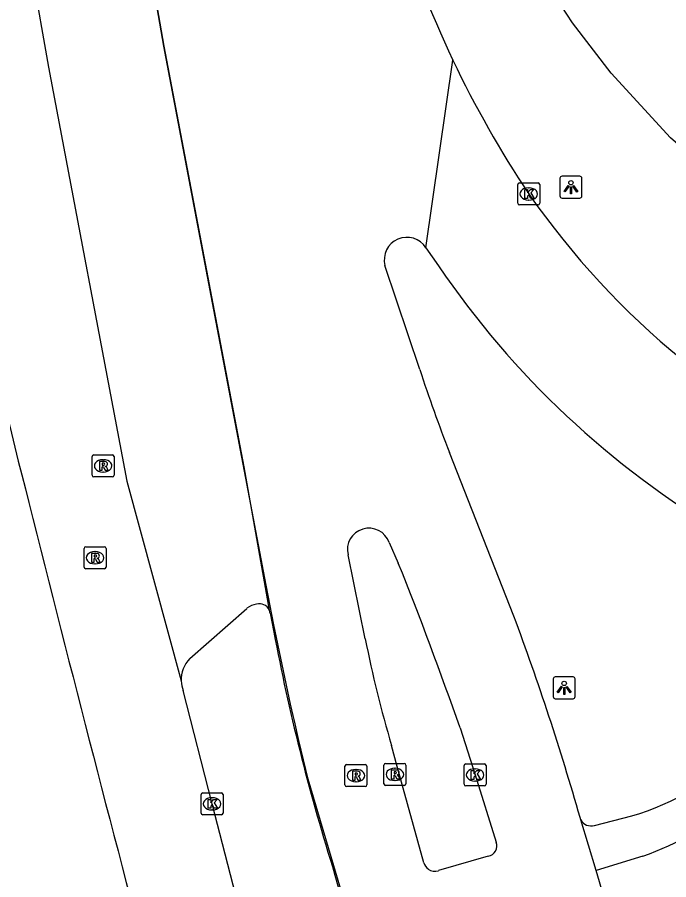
# Model space of a CAD drawing. Extents: x 155018 to 156648, y 383980 to 385733.
# Drawn here: x 156006.43 to 156036.11, y 385084.51 to 385123.82 of the extents above; entities that cross this region are included whole.
import ezdxf

# ---------------------------------------------------------------- set-up
doc = ezdxf.new("R2010")
doc.units = 0
for name, color, linetype in [('IMGEO_Berm_groen', 7, 'Continuous'), ('IMGEO_Fietspad_gesloten', 7, 'Continuous'), ('IMGEO_Kolk', 7, 'Continuous'), ('IMGEO_Lichtpunt', 7, 'Continuous'), ('IMGEO_Lijnafwatering', 7, 'Continuous'), ('IMGEO_Parkeervlak_gesloten', 7, 'Continuous'), ('IMGEO_Rijbaan_lokaal_gesloten', 7, 'Continuous'), ('IMGEO_Rijbaan_regionaal_gesloten', 7, 'Continuous'), ('IMGEO_Rioolput', 7, 'Continuous'), ('IMGEO_Voetpad_open', 7, 'Continuous')]:
    doc.layers.add(name, color=color, linetype=linetype)

msp = doc.modelspace()

# ---------------------------------------------------------------- linework, layer by layer
at = {"layer": 'IMGEO_Berm_groen'}
msp.add_lwpolyline([(156102.312, 385107.404), (156092.022, 385107.812), (156066.108, 385108.305), (156059.99, 385108.422), (156056.118, 385108.829), (156052.286, 385109.521), (156049.474, 385110.29), (156046.742, 385111.306), (156044.111, 385112.561), (156041.724, 385113.945), (156038.856, 385116.034), (156037.517, 385117.188), (156036.194, 385118.328), (156033.494, 385121.271), (156031.732, 385123.564), (156030.437, 385125.555), (156029.042, 385128.044), (156027.623, 385131.996), (156026.447, 385135.888), (156025.34, 385140.346), (156024.506, 385144.679), (156023.96, 385148.583), (156023.572, 385152.906), (156019.87, 385186.586)], dxfattribs=at)
at = {"layer": 'IMGEO_Fietspad_gesloten'}
msp.add_lwpolyline([(156034.937, 385085.587), (156032.796, 385084.931)], dxfattribs=at)
msp.add_arc((156030.495, 385098.232), 13.402, 289.3575, 310.8902, dxfattribs=at)
at = {"layer": 'IMGEO_Kolk'}
for p, q in [((156029.232, 385115.341), (156029.232, 385116.193)), ((156029.307, 385116.267), (156030.159, 385116.267)), ((156030.233, 385116.193), (156030.233, 385115.341)), ((156029.72, 385116.047), (156029.745, 385116.047)), ((156029.743, 385115.487), (156029.718, 385115.487)), ((156030.159, 385115.267), (156029.307, 385115.267)), ((156026.862, 385089.784), (156027.714, 385089.784)), ((156026.787, 385088.858), (156026.787, 385089.71)), ((156027.275, 385089.564), (156027.3, 385089.564)), ((156027.788, 385089.71), (156027.788, 385088.858)), ((156027.298, 385089.004), (156027.273, 385089.004)), ((156027.714, 385088.784), (156026.862, 385088.784)), ((156014.8, 385087.542), (156014.8, 385088.394)), ((156014.875, 385088.468), (156015.727, 385088.468)), ((156015.288, 385088.248), (156015.313, 385088.248)), ((156015.801, 385088.394), (156015.801, 385087.542)), ((156015.727, 385087.468), (156014.875, 385087.468)), ((156015.311, 385087.688), (156015.286, 385087.688))]:
    msp.add_line(p, q, dxfattribs=at)
for points in [[(156029.232, 385115.341), (156029.232, 385116.193)], [(156029.307, 385116.267), (156030.159, 385116.267)], [(156030.233, 385116.193), (156030.233, 385115.341)], [(156029.553, 385115.967), (156029.676, 385115.967), (156029.676, 385115.816), (156029.806, 385115.967), (156029.97, 385115.967), (156029.824, 385115.816), (156029.977, 385115.567), (156029.825, 385115.567), (156029.74, 385115.731), (156029.676, 385115.664), (156029.676, 385115.567), (156029.553, 385115.567), (156029.553, 385115.967)], [(156030.159, 385115.267), (156029.307, 385115.267)], [(156026.862, 385089.784), (156027.714, 385089.784)], [(156026.787, 385088.858), (156026.787, 385089.71)], [(156027.108, 385089.484), (156027.231, 385089.484), (156027.231, 385089.333), (156027.361, 385089.484), (156027.525, 385089.484), (156027.379, 385089.333), (156027.532, 385089.084), (156027.38, 385089.084), (156027.295, 385089.248), (156027.231, 385089.181), (156027.231, 385089.084), (156027.108, 385089.084), (156027.108, 385089.484)], [(156027.788, 385089.71), (156027.788, 385088.858)], [(156027.714, 385088.784), (156026.862, 385088.784)], [(156014.8, 385087.542), (156014.8, 385088.394)], [(156014.875, 385088.468), (156015.727, 385088.468)], [(156015.801, 385088.394), (156015.801, 385087.542)], [(156015.121, 385088.168), (156015.244, 385088.168), (156015.244, 385088.017), (156015.374, 385088.168), (156015.538, 385088.168), (156015.392, 385088.017), (156015.545, 385087.768), (156015.393, 385087.768), (156015.308, 385087.932), (156015.244, 385087.865), (156015.244, 385087.768), (156015.121, 385087.768), (156015.121, 385088.168)], [(156015.727, 385087.468), (156014.875, 385087.468)]]:
    msp.add_lwpolyline(points, dxfattribs=at)
for centre, start, end in [((156029.309, 385116.191), 91.552, 178.448), ((156029.309, 385116.191), 91.552, 178.448), ((156030.157, 385116.191), 1.552, 88.448), ((156030.157, 385116.191), 1.552, 88.448), ((156029.309, 385115.343), 181.552, 268.448), ((156029.309, 385115.343), 181.552, 268.448), ((156030.157, 385115.343), 271.552, 358.448), ((156030.157, 385115.343), 271.552, 358.448), ((156026.864, 385089.708), 91.552, 178.448), ((156026.864, 385089.708), 91.552, 178.448), ((156027.712, 385089.708), 1.552, 88.448), ((156027.712, 385089.708), 1.552, 88.448), ((156026.864, 385088.86), 181.552, 268.448), ((156026.864, 385088.86), 181.552, 268.448), ((156027.712, 385088.86), 271.552, 358.448), ((156027.712, 385088.86), 271.552, 358.448), ((156014.877, 385088.392), 91.552, 178.448), ((156014.877, 385088.392), 91.552, 178.448), ((156015.725, 385088.392), 1.552, 88.448), ((156015.725, 385088.392), 1.552, 88.448), ((156014.877, 385087.544), 181.552, 268.448), ((156014.877, 385087.544), 181.552, 268.448), ((156015.725, 385087.544), 271.552, 358.448), ((156015.725, 385087.544), 271.552, 358.448)]:
    msp.add_arc(centre, 0.0765, start, end, dxfattribs=at)
for centre, major_axis, ratio, start_param, end_param in [((156029.719, 385115.767), (-0.387, 0.002), 0.722429, 4.712389, 7.853982), ((156029.744, 385115.767), (-0.39, 0.002), 0.717154, 1.570796, 4.712389), ((156027.274, 385089.284), (-0.387, 0.002), 0.722429, 4.712389, 7.853982), ((156027.299, 385089.284), (-0.39, 0.002), 0.717154, 1.570796, 4.712389), ((156015.287, 385087.968), (-0.387, 0.002), 0.722429, 4.712389, 7.853982), ((156015.312, 385087.968), (-0.39, 0.002), 0.717154, 1.570796, 4.712389)]:
    msp.add_ellipse(centre, major_axis=major_axis, ratio=ratio, start_param=start_param, end_param=end_param, dxfattribs=at)
at = {"layer": 'IMGEO_Lichtpunt'}
for p, q in [((156031.154, 385116.483), (156031.154, 385115.676)), ((156031.154, 385116.483), (156031.154, 385115.676)), ((156032.056, 385116.578), (156031.248, 385116.578)), ((156032.056, 385116.578), (156031.248, 385116.578)), ((156032.15, 385115.676), (156032.15, 385116.483)), ((156032.15, 385115.676), (156032.15, 385116.483)), ((156031.248, 385115.582), (156032.056, 385115.582)), ((156031.248, 385115.582), (156032.056, 385115.582)), ((156031.749, 385093.755), (156030.941, 385093.755)), ((156031.749, 385093.755), (156030.941, 385093.755)), ((156030.847, 385093.66), (156030.847, 385092.853)), ((156030.847, 385093.66), (156030.847, 385092.853)), ((156031.843, 385092.853), (156031.843, 385093.66)), ((156031.843, 385092.853), (156031.843, 385093.66)), ((156030.941, 385092.759), (156031.749, 385092.759)), ((156030.941, 385092.759), (156031.749, 385092.759))]:
    msp.add_line(p, q, dxfattribs=at)
for points in [[(156031.528, 385116.147), (156031.567, 385116.119), (156031.379, 385115.857), (156031.341, 385115.884), (156031.528, 385116.147)], [(156031.63, 385116.099), (156031.677, 385116.099), (156031.677, 385115.777), (156031.63, 385115.777), (156031.63, 385116.099)], [(156031.74, 385116.119), (156031.778, 385116.146), (156031.965, 385115.884), (156031.926, 385115.856), (156031.74, 385116.119)], [(156031.221, 385093.324), (156031.26, 385093.296), (156031.072, 385093.034), (156031.034, 385093.061), (156031.221, 385093.324)], [(156031.433, 385093.296), (156031.471, 385093.323), (156031.658, 385093.061), (156031.619, 385093.033), (156031.433, 385093.296)], [(156031.323, 385093.276), (156031.37, 385093.276), (156031.37, 385092.954), (156031.323, 385092.954), (156031.323, 385093.276)]]:
    msp.add_lwpolyline(points, dxfattribs=at)
for centre in [(156031.653, 385116.281), (156031.346, 385093.458)]:
    msp.add_circle(centre, 0.0994, dxfattribs=at)
for centre, start, end in [((156031.248, 385116.483), 90, 180), ((156031.248, 385116.483), 90, 180), ((156032.056, 385116.483), 0, 90), ((156032.056, 385116.483), 0, 90), ((156031.248, 385115.676), 180, 270), ((156031.248, 385115.676), 180, 270), ((156032.056, 385115.676), 270, 0), ((156032.056, 385115.676), 270, 360), ((156030.941, 385093.66), 90, 180), ((156030.941, 385093.66), 90, 180), ((156031.749, 385093.66), 0, 90), ((156031.749, 385093.66), 0, 90), ((156030.941, 385092.853), 180, 270), ((156030.941, 385092.853), 180, 270), ((156031.749, 385092.853), 270, 0), ((156031.749, 385092.853), 270, 360)]:
    msp.add_arc(centre, 0.0946, start, end, dxfattribs=at)
at = {"layer": 'IMGEO_Lijnafwatering'}
for points in [[(156015.267, 385111.119), (156013.109, 385122.501), (156012.376, 385126.706), (156011.705, 385130.535)], [(156019.051, 385091.745), (156018.993, 385092.002), (156018.936, 385092.259), (156018.88, 385092.516), (156018.495, 385094.321), (156018.124, 385096.129), (156017.766, 385097.94), (156015.267, 385111.119)], [(156024.518, 385072.78), (156019.679, 385089.092), (156019.463, 385089.975), (156019.253, 385090.859), (156019.051, 385091.745)]]:
    msp.add_lwpolyline(points, dxfattribs=at)
at = {"layer": 'IMGEO_Parkeervlak_gesloten'}
msp.add_lwpolyline([(156014.287, 385094.593), (156016.887, 385096.879)], dxfattribs=at)
for centre, radius, start, end in [((156017.47, 385096.128), 0.951, 98.5844, 127.8128), ((156017.466, 385096.608), 0.48, 23.9302, 106.7338), ((156015.295, 385093.624), 1.398, 136.1417, 182.1447)]:
    msp.add_arc(centre, radius, start, end, dxfattribs=at)
at = {"layer": 'IMGEO_Rijbaan_lokaal_gesloten'}
for points in [[(155994.043, 385250.913), (155994.847, 385249.711), (155995.542, 385248.442), (155996.12, 385247.117), (155996.578, 385245.745), (155996.912, 385244.338), (155997.119, 385242.907), (155997.202, 385237.707), (155997.379, 385228.772), (155997.646, 385219.84), (155998.004, 385210.91), (155998.486, 385201.858), (155999.079, 385192.811), (155999.784, 385183.773), (156000.538, 385174.721), (156001.452, 385165.683), (156002.526, 385156.663), (156003.675, 385147.76), (156004.955, 385138.874), (156006.366, 385130.008), (156007.107, 385125.782), (156007.846, 385121.543), (156011.424, 385102.671), (156013.898, 385093.572)], [(156025.043, 385113.317), (156025.618, 385112.484)], [(156016.614, 385082.903), (156015.301, 385087.968), (156013.986, 385093.133)]]:
    msp.add_lwpolyline(points, dxfattribs=at)
for centre, radius, start, end in [((156198.007, 385151.842), 197.518, 188.66074, 194.70574), ((156070.039, 385142.654), 48.45, 205.4008, 213.7061), ((156060.408, 385137.147), 37.391, 214.8758, 246.4288), ((156059.422, 385135.468), 40.877, 214.2128, 239.461), ((157560.044, 385490.073), 1600.908, 194.039741, 194.893041), ((156015.273, 385093.619), 1.376, 181.9698, 200.7003)]:
    msp.add_arc(centre, radius, start, end, dxfattribs=at)
at = {"layer": 'IMGEO_Rijbaan_regionaal_gesloten'}
for points in [[(156011.639, 385130.91), (156012.376, 385126.706), (156013.109, 385122.501), (156016.745, 385103.324), (156017.905, 385096.803)], [(156025.043, 385113.317), (156026.272, 385121.871)], [(156024.769, 385107.773), (156023.176, 385112.512)], [(156029.05, 385096.528), (156026.126, 385103.977)], [(156023.372, 385099.881), (156023.786, 385098.944)], [(156022.282, 385095.486), (156021.497, 385099.322)], [(156017.944, 385096.655), (156018.12, 385095.792)], [(156026.6, 385091.431), (156027.288, 385089.284), (156028.253, 385086.225)], [(156024.954, 385085.277), (156023.734, 385089.663), (156023.479, 385090.627)], [(156032.106, 385087.232), (156032.073, 385087.343)], [(156032.796, 385084.931), (156032.106, 385087.232)], [(156027.888, 385085.576), (156025.619, 385084.922)], [(156020.786, 385085.113), (156020.893, 385084.719), (156021.066, 385084.12)], [(156033.891, 385081.165), (156033.137, 385083.795), (156032.796, 385084.931)]]:
    msp.add_lwpolyline(points, dxfattribs=at)
for centre, radius, start, end in [((156070.067, 385142.654), 48.476, 196.7675, 205.3865), ((156024.176, 385112.761), 1.03, 32.6471, 194.0017), ((156080.955, 385125.718), 58.982, 197.71265, 201.62941), ((156022.449, 385099.552), 0.98, 19.6334, 193.5688), ((155867.223, 385036.02), 168.735, 19.17125, 21.8957), ((156017.442, 385096.602), 0.505, 6.052, 23.4733), ((155913.072, 385053.267), 123.784, 15.97913, 20.45606), ((156109.188, 385112.855), 92.652, 190.61204, 197.42257), ((156076.249, 385106.204), 55.021, 191.2326, 196.4456), ((156027.789, 385086.059), 0.493, 281.6286, 19.6643), ((156025.456, 385085.417), 0.521, 195.5588, 233.5105), ((156025.455, 385085.413), 0.518, 233.3001, 288.4438)]:
    msp.add_arc(centre, radius, start, end, dxfattribs=at)
at = {"layer": 'IMGEO_Rioolput'}
for p, q in [((156009.839, 385102.947), (156009.839, 385103.799)), ((156009.914, 385103.873), (156010.766, 385103.873)), ((156010.327, 385103.653), (156010.352, 385103.653)), ((156010.84, 385103.799), (156010.84, 385102.947)), ((156010.766, 385102.873), (156009.914, 385102.873)), ((156010.35, 385103.093), (156010.325, 385103.093)), ((156009.472, 385098.76), (156009.472, 385099.612)), ((156009.547, 385099.686), (156010.399, 385099.686)), ((156010.473, 385099.612), (156010.473, 385098.76)), ((156009.96, 385099.466), (156009.985, 385099.466)), ((156009.983, 385098.906), (156009.958, 385098.906)), ((156010.399, 385098.686), (156009.547, 385098.686)), ((156021.433, 385089.754), (156022.285, 385089.754)), ((156023.207, 385089.81), (156024.059, 385089.81)), ((156021.358, 385088.828), (156021.358, 385089.68)), ((156021.846, 385089.534), (156021.871, 385089.534)), ((156022.359, 385089.68), (156022.359, 385088.828)), ((156023.132, 385088.884), (156023.132, 385089.736)), ((156023.62, 385089.59), (156023.645, 385089.59)), ((156024.133, 385089.736), (156024.133, 385088.884)), ((156021.869, 385088.974), (156021.844, 385088.974)), ((156023.643, 385089.03), (156023.618, 385089.03)), ((156022.285, 385088.754), (156021.433, 385088.754)), ((156024.059, 385088.81), (156023.207, 385088.81))]:
    msp.add_line(p, q, dxfattribs=at)
for points in [[(156009.839, 385102.947), (156009.839, 385103.799)], [(156009.914, 385103.873), (156010.766, 385103.873)], [(156010.428, 385103.571), (156010.176, 385103.573), (156010.176, 385103.173)], [(156010.84, 385103.799), (156010.84, 385102.947)], [(156010.176, 385103.173), (156010.3, 385103.173), (156010.3, 385103.335), (156010.311, 385103.335)], [(156010.354, 385103.492), (156010.3, 385103.492), (156010.3, 385103.411)], [(156010.3, 385103.411), (156010.352, 385103.411)], [(156010.358, 385103.306), (156010.429, 385103.173), (156010.569, 385103.173), (156010.504, 385103.299)], [(156010.766, 385102.873), (156009.914, 385102.873)], [(156009.472, 385098.76), (156009.472, 385099.612)], [(156009.547, 385099.686), (156010.399, 385099.686)], [(156010.473, 385099.612), (156010.473, 385098.76)], [(156010.061, 385099.384), (156009.809, 385099.386), (156009.809, 385098.986)], [(156009.987, 385099.305), (156009.933, 385099.305), (156009.933, 385099.224)], [(156009.933, 385099.224), (156009.985, 385099.224)], [(156009.809, 385098.986), (156009.933, 385098.986), (156009.933, 385099.148), (156009.944, 385099.148)], [(156009.991, 385099.119), (156010.062, 385098.986), (156010.202, 385098.986), (156010.137, 385099.112)], [(156010.399, 385098.686), (156009.547, 385098.686)], [(156021.433, 385089.754), (156022.285, 385089.754)], [(156023.207, 385089.81), (156024.059, 385089.81)], [(156021.358, 385088.828), (156021.358, 385089.68)], [(156021.947, 385089.452), (156021.695, 385089.454), (156021.695, 385089.054)], [(156021.873, 385089.373), (156021.819, 385089.373), (156021.819, 385089.292)], [(156022.359, 385089.68), (156022.359, 385088.828)], [(156023.132, 385088.884), (156023.132, 385089.736)], [(156023.721, 385089.508), (156023.469, 385089.51), (156023.469, 385089.11)], [(156023.647, 385089.429), (156023.593, 385089.429), (156023.593, 385089.348)], [(156024.133, 385089.736), (156024.133, 385088.884)], [(156021.695, 385089.054), (156021.819, 385089.054), (156021.819, 385089.216), (156021.83, 385089.216)], [(156021.819, 385089.292), (156021.871, 385089.292)], [(156021.877, 385089.187), (156021.948, 385089.054), (156022.088, 385089.054), (156022.023, 385089.18)], [(156023.469, 385089.11), (156023.593, 385089.11), (156023.593, 385089.272), (156023.604, 385089.272)], [(156023.593, 385089.348), (156023.645, 385089.348)], [(156023.651, 385089.243), (156023.722, 385089.11), (156023.862, 385089.11), (156023.797, 385089.236)], [(156022.285, 385088.754), (156021.433, 385088.754)], [(156024.059, 385088.81), (156023.207, 385088.81)]]:
    msp.add_lwpolyline(points, dxfattribs=at)
for centre, radius, start, end in [((156009.916, 385103.797), 0.0765, 91.552, 178.448), ((156009.916, 385103.797), 0.0765, 91.552, 178.448), ((156010.427, 385103.461), 0.109, 350.3612, 89.416), ((156010.764, 385103.797), 0.0765, 1.552, 88.448), ((156010.764, 385103.797), 0.0765, 1.552, 88.448), ((156010.31, 385103.282), 0.0533, 26.0293, 88.6989), ((156010.336, 385103.6), 0.19, 274.7715, 282.9687), ((156010.36, 385103.396), 0.0964, 77.0061, 93.1865), ((156010.374, 385103.453), 0.0378, 276.6634, 79.6772), ((156010.425, 385103.461), 0.112, 277.5842, 350.9817), ((156010.409, 385103.246), 0.108, 29.5134, 73.7905), ((156009.916, 385102.949), 0.0765, 181.552, 268.448), ((156009.916, 385102.949), 0.0765, 181.552, 268.448), ((156010.764, 385102.949), 0.0765, 271.552, 358.448), ((156010.764, 385102.949), 0.0765, 271.552, 358.448), ((156009.549, 385099.61), 0.0765, 91.552, 178.448), ((156009.549, 385099.61), 0.0765, 91.552, 178.448), ((156010.397, 385099.61), 0.0765, 1.552, 88.448), ((156010.397, 385099.61), 0.0765, 1.552, 88.448), ((156009.969, 385099.413), 0.19, 274.7715, 282.9687), ((156009.993, 385099.209), 0.0964, 77.0061, 93.1865), ((156010.007, 385099.266), 0.0378, 276.6634, 79.6772), ((156010.06, 385099.274), 0.109, 350.3612, 89.416), ((156010.058, 385099.274), 0.112, 277.5842, 350.9817), ((156009.943, 385099.095), 0.0533, 26.0293, 88.6989), ((156010.042, 385099.059), 0.108, 29.5134, 73.7905), ((156009.549, 385098.762), 0.0765, 181.552, 268.448), ((156009.549, 385098.762), 0.0765, 181.552, 268.448), ((156010.397, 385098.762), 0.0765, 271.552, 358.448), ((156010.397, 385098.762), 0.0765, 271.552, 358.448), ((156021.435, 385089.678), 0.0765, 91.552, 178.448), ((156021.435, 385089.678), 0.0765, 91.552, 178.448), ((156022.283, 385089.678), 0.0765, 1.552, 88.448), ((156022.283, 385089.678), 0.0765, 1.552, 88.448), ((156023.209, 385089.734), 0.0765, 91.552, 178.448), ((156023.209, 385089.734), 0.0765, 91.552, 178.448), ((156024.057, 385089.734), 0.0765, 1.552, 88.448), ((156024.057, 385089.734), 0.0765, 1.552, 88.448), ((156021.879, 385089.277), 0.0964, 77.0061, 93.1865), ((156021.893, 385089.334), 0.0378, 276.6634, 79.6772), ((156021.946, 385089.342), 0.109, 350.3612, 89.416), ((156023.653, 385089.333), 0.0964, 77.0061, 93.1865), ((156023.667, 385089.39), 0.0378, 276.6634, 79.6772), ((156023.72, 385089.398), 0.109, 350.3612, 89.416), ((156023.718, 385089.398), 0.112, 277.5842, 350.9817), ((156021.829, 385089.163), 0.0533, 26.0293, 88.6989), ((156021.855, 385089.481), 0.19, 274.7715, 282.9687), ((156021.944, 385089.342), 0.112, 277.5842, 350.9817), ((156021.928, 385089.127), 0.108, 29.5134, 73.7905), ((156023.603, 385089.219), 0.0533, 26.0293, 88.6989), ((156023.629, 385089.537), 0.19, 274.7715, 282.9687), ((156023.702, 385089.183), 0.108, 29.5134, 73.7905), ((156021.435, 385088.83), 0.0765, 181.552, 268.448), ((156021.435, 385088.83), 0.0765, 181.552, 268.448), ((156022.283, 385088.83), 0.0765, 271.552, 358.448), ((156022.283, 385088.83), 0.0765, 271.552, 358.448), ((156023.209, 385088.886), 0.0765, 181.552, 268.448), ((156023.209, 385088.886), 0.0765, 181.552, 268.448), ((156024.057, 385088.886), 0.0765, 271.552, 358.448), ((156024.057, 385088.886), 0.0765, 271.552, 358.448)]:
    msp.add_arc(centre, radius, start, end, dxfattribs=at)
for centre, major_axis, ratio, start_param, end_param in [((156010.326, 385103.373), (-0.387, 0.002), 0.722429, 4.712389, 7.853982), ((156010.351, 385103.373), (-0.39, 0.002), 0.717154, 1.570796, 4.712389), ((156009.959, 385099.186), (-0.387, 0.002), 0.722429, 4.712389, 7.853982), ((156009.984, 385099.186), (-0.39, 0.002), 0.717154, 1.570796, 4.712389), ((156021.845, 385089.254), (-0.387, 0.002), 0.722429, 4.712389, 7.853982), ((156021.87, 385089.254), (-0.39, 0.002), 0.717154, 1.570796, 4.712389), ((156023.619, 385089.31), (-0.387, 0.002), 0.722429, 4.712389, 7.853982), ((156023.644, 385089.31), (-0.39, 0.002), 0.717154, 1.570796, 4.712389)]:
    msp.add_ellipse(centre, major_axis=major_axis, ratio=ratio, start_param=start_param, end_param=end_param, dxfattribs=at)
at = {"layer": 'IMGEO_Voetpad_open'}
msp.add_lwpolyline([(156032.72, 385086.985), (156034.426, 385087.414)], dxfattribs=at)
for centre, radius, start, end in [((156031.078, 385098.794), 11.862, 286.394, 315.5302), ((156032.566, 385087.488), 0.526, 209.1123, 287.0598)]:
    msp.add_arc(centre, radius, start, end, dxfattribs=at)

doc.saveas('drawing.dxf')
